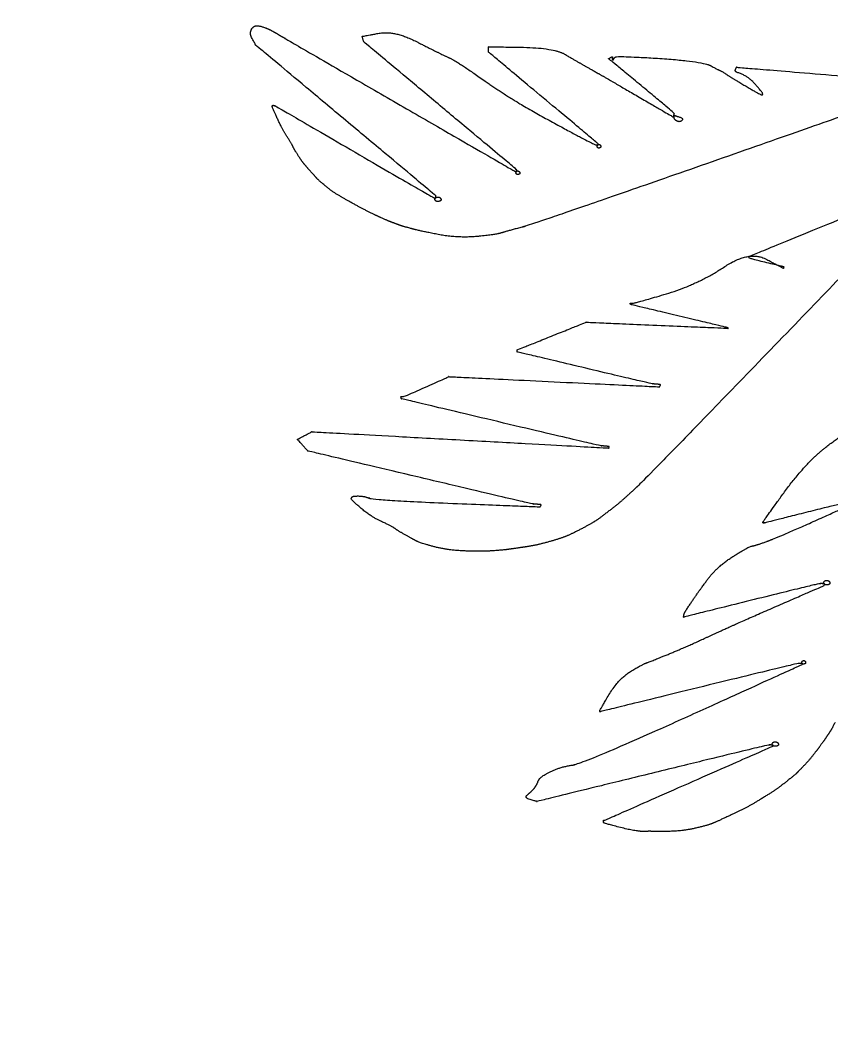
# Model space of a CAD drawing. Extents: x 2001876 to 2025694, y 804561 to 868938.
# Drawn here: x 2023068.79 to 2023091.81, y 807510.59 to 807539.39 of the extents above; entities that cross this region are included whole.
import ezdxf

# ---------------------------------------------------------------- set-up
doc = ezdxf.new("R2010")
doc.units = 0
doc.layers.add('Default', color=7, linetype='Continuous')
doc.layers.add('RD_PD_CLEAR ZONE', color=7, linetype='Continuous')

msp = doc.modelspace()

# ---------------------------------------------------------------- linework, layer by layer
at = {"layer": 'Default'}
for points in [[(2023075.329, 807539.057), (2023075.351, 807539.105), (2023075.354, 807539.142), (2023075.414, 807539.201)], [(2023075.414, 807539.201), (2023075.477, 807539.255), (2023075.768, 807539.176), (2023075.912, 807539.101)], [(2023075.912, 807539.101), (2023076.052, 807539.025), (2023076.173, 807538.951), (2023076.3, 807538.877)], [(2023075.472, 807538.685), (2023075.472, 807538.685), (2023075.302, 807539.005), (2023075.329, 807539.057)], [(2023076.3, 807538.877), (2023076.43, 807538.798), (2023082.833, 807535.098), (2023082.833, 807535.098)], [(2023078.498, 807538.93), (2023078.498, 807538.93), (2023079.425, 807539.105), (2023080.077, 807538.764)], [(2023078.545, 807538.775), (2023078.545, 807538.775), (2023078.498, 807538.93), (2023078.498, 807538.93)], [(2023082.891, 807535.139), (2023082.891, 807535.139), (2023078.545, 807538.775), (2023078.545, 807538.775)], [(2023080.591, 807534.401), (2023080.591, 807534.401), (2023075.472, 807538.685), (2023075.472, 807538.685)], [(2023080.077, 807538.764), (2023080.734, 807538.427), (2023081.2, 807538.22), (2023081.994, 807537.658)], [(2023085.197, 807535.885), (2023085.197, 807535.885), (2023082.084, 807538.485), (2023082.084, 807538.485)], [(2023082.084, 807538.485), (2023082.084, 807538.485), (2023082.092, 807538.635), (2023082.092, 807538.635)], [(2023082.092, 807538.635), (2023082.092, 807538.635), (2023083.928, 807538.608), (2023084.247, 807538.427)], [(2023084.247, 807538.427), (2023084.564, 807538.241), (2023084.887, 807538.059), (2023085.205, 807537.878)], [(2023087.365, 807536.734), (2023087.367, 807536.752), (2023085.5, 807538.297), (2023085.5, 807538.297)], [(2023085.5, 807538.297), (2023085.5, 807538.297), (2023085.619, 807538.364), (2023085.613, 807538.342)], [(2023085.613, 807538.342), (2023085.611, 807538.319), (2023085.591, 807538.294), (2023085.607, 807538.269)], [(2023085.607, 807538.269), (2023085.628, 807538.25), (2023085.651, 807538.302), (2023085.686, 807538.341)], [(2023085.686, 807538.341), (2023085.721, 807538.383), (2023088.176, 807538.223), (2023088.416, 807538.089)], [(2023088.416, 807538.089), (2023088.656, 807537.956), (2023088.666, 807537.969), (2023088.896, 807537.822)], [(2023089.149, 807537.906), (2023089.078, 807537.93), (2023089.134, 807538.053), (2023089.134, 807538.053)], [(2023089.134, 807538.053), (2023089.134, 807538.053), (2023094.527, 807537.611), (2023094.527, 807537.611)], [(2023081.994, 807537.658), (2023082.787, 807537.095), (2023085.089, 807535.853), (2023085.126, 807535.85)], [(2023085.205, 807537.878), (2023085.528, 807537.692), (2023087.335, 807536.641), (2023087.335, 807536.641)], [(2023088.896, 807537.822), (2023089.121, 807537.676), (2023089.809, 807537.277), (2023089.828, 807537.276)], [(2023089.872, 807537.313), (2023089.869, 807537.336), (2023089.448, 807537.818), (2023089.149, 807537.906)], [(2023094.442, 807537.472), (2023094.442, 807537.472), (2023083.484, 807533.63), (2023083.045, 807533.511)], [(2023089.828, 807537.276), (2023089.845, 807537.27), (2023089.859, 807537.264), (2023089.868, 807537.272)], [(2023089.868, 807537.272), (2023089.878, 807537.281), (2023089.875, 807537.295), (2023089.872, 807537.313)], [(2023075.948, 807536.921), (2023075.945, 807536.945), (2023075.941, 807536.949), (2023075.951, 807536.962)], [(2023076.359, 807536.089), (2023076.221, 807536.306), (2023075.951, 807536.903), (2023075.948, 807536.921)], [(2023075.951, 807536.962), (2023075.962, 807536.98), (2023075.988, 807536.968), (2023076.024, 807536.956)], [(2023076.024, 807536.956), (2023076.055, 807536.945), (2023080.522, 807534.343), (2023080.545, 807534.341)], [(2023087.335, 807536.641), (2023087.335, 807536.641), (2023087.359, 807536.661), (2023087.361, 807536.68)], [(2023087.358, 807536.643), (2023087.355, 807536.726), (2023087.351, 807536.671), (2023087.361, 807536.68)], [(2023087.582, 807536.543), (2023087.527, 807536.483), (2023087.36, 807536.561), (2023087.358, 807536.643)], [(2023087.361, 807536.68), (2023087.362, 807536.698), (2023087.364, 807536.716), (2023087.365, 807536.734)], [(2023087.361, 807536.68), (2023087.366, 807536.688), (2023087.375, 807536.683), (2023087.392, 807536.677)], [(2023087.392, 807536.677), (2023087.406, 807536.671), (2023087.633, 807536.603), (2023087.582, 807536.543)], [(2023076.667, 807535.567), (2023076.554, 807535.74), (2023076.501, 807535.877), (2023076.359, 807536.089)], [(2023085.126, 807535.85), (2023085.157, 807535.847), (2023085.171, 807535.846), (2023085.194, 807535.844)], [(2023085.188, 807535.772), (2023085.171, 807535.791), (2023085.174, 807535.828), (2023085.194, 807535.844)], [(2023085.26, 807535.766), (2023085.236, 807535.754), (2023085.2, 807535.753), (2023085.188, 807535.772)], [(2023085.194, 807535.844), (2023085.212, 807535.843), (2023085.197, 807535.885), (2023085.197, 807535.885)], [(2023085.194, 807535.844), (2023085.209, 807535.861), (2023085.25, 807535.858), (2023085.266, 807535.838)], [(2023085.266, 807535.838), (2023085.278, 807535.819), (2023085.279, 807535.778), (2023085.26, 807535.766)], [(2023077.051, 807535.075), (2023076.921, 807535.218), (2023076.776, 807535.394), (2023076.667, 807535.567)], [(2023077.426, 807534.702), (2023077.243, 807534.858), (2023077.181, 807534.932), (2023077.051, 807535.075)], [(2023082.833, 807535.098), (2023082.833, 807535.098), (2023082.888, 807535.094), (2023082.888, 807535.094)], [(2023082.882, 807535.021), (2023082.865, 807535.041), (2023082.872, 807535.077), (2023082.888, 807535.094)], [(2023082.888, 807535.094), (2023082.888, 807535.094), (2023082.891, 807535.139), (2023082.891, 807535.139)], [(2023082.888, 807535.094), (2023082.907, 807535.11), (2023082.943, 807535.103), (2023082.96, 807535.088)], [(2023082.96, 807535.088), (2023082.977, 807535.068), (2023082.978, 807535.022), (2023082.954, 807535.015)], [(2023082.954, 807535.015), (2023082.93, 807535.003), (2023082.898, 807535.001), (2023082.882, 807535.021)], [(2023089.487, 807532.678), (2023089.487, 807532.678), (2023094.561, 807534.748), (2023094.561, 807534.748)], [(2023078.211, 807534.195), (2023077.94, 807534.345), (2023077.614, 807534.545), (2023077.426, 807534.702)], [(2023094.572, 807534.661), (2023094.572, 807534.661), (2023086.541, 807526.34), (2023086.285, 807526.11)], [(2023079.039, 807533.776), (2023078.841, 807533.865), (2023078.486, 807534.045), (2023078.211, 807534.195)], [(2023080.545, 807534.341), (2023080.563, 807534.34), (2023080.572, 807534.339), (2023080.586, 807534.338)], [(2023080.58, 807534.27), (2023080.56, 807534.299), (2023080.561, 807534.313), (2023080.586, 807534.338)], [(2023080.72, 807534.258), (2023080.705, 807534.241), (2023080.596, 807534.237), (2023080.58, 807534.27)], [(2023080.586, 807534.338), (2023080.599, 807534.337), (2023080.591, 807534.401), (2023080.591, 807534.401)], [(2023080.586, 807534.338), (2023080.606, 807534.368), (2023080.711, 807534.36), (2023080.726, 807534.326)], [(2023080.726, 807534.326), (2023080.746, 807534.297), (2023080.74, 807534.27), (2023080.72, 807534.258)], [(2023079.44, 807533.611), (2023079.298, 807533.663), (2023079.237, 807533.687), (2023079.039, 807533.776)], [(2023079.876, 807533.474), (2023079.653, 807533.534), (2023079.577, 807533.558), (2023079.44, 807533.611)], [(2023081.723, 807533.241), (2023081.186, 807533.198), (2023080.094, 807533.411), (2023079.876, 807533.474)], [(2023083.045, 807533.511), (2023082.612, 807533.396), (2023082.256, 807533.284), (2023081.723, 807533.241)], [(2023088.797, 807532.387), (2023089.497, 807532.855), (2023090.477, 807532.336), (2023090.477, 807532.336)], [(2023090.48, 807532.377), (2023090.48, 807532.382), (2023089.487, 807532.618), (2023089.488, 807532.636)], [(2023089.491, 807532.668), (2023089.491, 807532.673), (2023089.487, 807532.678), (2023089.487, 807532.678)], [(2023089.488, 807532.636), (2023089.489, 807532.65), (2023089.49, 807532.659), (2023089.491, 807532.668)], [(2023086.189, 807531.347), (2023086.225, 807531.344), (2023088.016, 807531.872), (2023088.797, 807532.387)], [(2023090.477, 807532.336), (2023090.477, 807532.336), (2023090.479, 807532.368), (2023090.48, 807532.373)], [(2023090.48, 807532.373), (2023090.48, 807532.373), (2023090.48, 807532.373), (2023090.48, 807532.377)], [(2023086.122, 807531.311), (2023086.122, 807531.311), (2023086.108, 807531.353), (2023086.126, 807531.352)], [(2023088.892, 807530.651), (2023088.892, 807530.651), (2023086.122, 807531.311), (2023086.122, 807531.311)], [(2023086.126, 807531.352), (2023086.148, 807531.35), (2023086.157, 807531.349), (2023086.189, 807531.347)], [(2023082.905, 807530.023), (2023082.905, 807530.023), (2023084.858, 807530.808), (2023084.858, 807530.808)], [(2023084.858, 807530.808), (2023084.858, 807530.808), (2023088.887, 807530.637), (2023088.887, 807530.637)], [(2023088.887, 807530.637), (2023088.887, 807530.637), (2023088.89, 807530.619), (2023088.89, 807530.619)], [(2023088.89, 807530.619), (2023088.89, 807530.619), (2023088.892, 807530.651), (2023088.892, 807530.651)], [(2023086.763, 807529.055), (2023086.7, 807529.06), (2023082.901, 807529.965), (2023082.901, 807529.965)], [(2023082.901, 807529.965), (2023082.901, 807529.965), (2023082.905, 807530.023), (2023082.905, 807530.023)], [(2023082.905, 807530.023), (2023082.905, 807530.023), (2023082.905, 807530.023), (2023082.905, 807530.023)], [(2023079.676, 807528.696), (2023079.694, 807528.694), (2023080.963, 807529.261), (2023080.963, 807529.261)], [(2023080.963, 807529.261), (2023080.963, 807529.261), (2023086.943, 807528.972), (2023086.943, 807528.972)], [(2023086.949, 807529.04), (2023086.89, 807529.045), (2023086.827, 807529.05), (2023086.763, 807529.055)], [(2023086.943, 807528.972), (2023086.943, 807528.972), (2023086.985, 807529.037), (2023086.949, 807529.04)], [(2023079.612, 807528.633), (2023079.612, 807528.633), (2023079.595, 807528.703), (2023079.617, 807528.701)], [(2023079.617, 807528.701), (2023079.635, 807528.699), (2023079.653, 807528.698), (2023079.676, 807528.696)], [(2023085.296, 807527.296), (2023085.228, 807527.301), (2023079.612, 807528.633), (2023079.612, 807528.633)], [(2023091.637, 807527.232), (2023092.198, 807527.683), (2023092.97, 807527.912), (2023093.084, 807527.907)], [(2023076.657, 807527.479), (2023076.657, 807527.479), (2023077.071, 807527.696), (2023077.071, 807527.696)], [(2023077.071, 807527.696), (2023077.071, 807527.696), (2023085.501, 807527.233), (2023085.501, 807527.233)], [(2023076.958, 807527.149), (2023076.958, 807527.149), (2023076.657, 807527.479), (2023076.657, 807527.479)], [(2023085.504, 807527.278), (2023085.436, 807527.284), (2023085.364, 807527.29), (2023085.296, 807527.296)], [(2023085.501, 807527.233), (2023085.501, 807527.233), (2023085.527, 807527.277), (2023085.504, 807527.278)], [(2023083.363, 807525.643), (2023083.3, 807525.648), (2023076.958, 807527.149), (2023076.958, 807527.149)], [(2023089.886, 807525.131), (2023089.887, 807525.145), (2023091.071, 807526.781), (2023091.637, 807527.232)], [(2023086.285, 807526.11), (2023086.033, 807525.88), (2023085.772, 807525.642), (2023085.509, 807525.444)], [(2023078.189, 807525.798), (2023078.204, 807525.824), (2023078.2, 807525.824), (2023078.225, 807525.85)], [(2023078.225, 807525.85), (2023078.245, 807525.871), (2023078.546, 807525.869), (2023078.691, 807525.811)], [(2023079.052, 807525.143), (2023078.765, 807525.267), (2023078.173, 807525.772), (2023078.189, 807525.798)], [(2023078.691, 807525.811), (2023078.832, 807525.75), (2023083.553, 807525.563), (2023083.553, 807525.563)], [(2023083.558, 807525.627), (2023083.494, 807525.632), (2023083.431, 807525.637), (2023083.363, 807525.643)], [(2023083.553, 807525.563), (2023083.553, 807525.563), (2023083.594, 807525.624), (2023083.558, 807525.627)], [(2023092.369, 807525.703), (2023092.319, 807525.707), (2023089.943, 807525.108), (2023089.925, 807525.105)], [(2023089.991, 807524.579), (2023090.316, 807524.694), (2023092.461, 807525.659), (2023092.461, 807525.659)], [(2023085.509, 807525.444), (2023085.251, 807525.242), (2023084.995, 807525.076), (2023084.709, 807524.926)], [(2023079.737, 807524.758), (2023079.505, 807524.887), (2023079.338, 807525.015), (2023079.052, 807525.143)], [(2023089.884, 807525.108), (2023089.88, 807525.118), (2023089.881, 807525.122), (2023089.886, 807525.131)], [(2023089.925, 807525.105), (2023089.906, 807525.102), (2023089.888, 807525.099), (2023089.884, 807525.108)], [(2023080.495, 807524.441), (2023080.103, 807524.555), (2023079.972, 807524.625), (2023079.737, 807524.758)], [(2023084.709, 807524.926), (2023084.423, 807524.776), (2023084.098, 807524.652), (2023083.795, 807524.567)], [(2023082.218, 807524.313), (2023081.874, 807524.287), (2023080.892, 807524.331), (2023080.495, 807524.441)], [(2023082.904, 807524.389), (2023082.641, 807524.352), (2023082.563, 807524.34), (2023082.218, 807524.313)], [(2023083.795, 807524.567), (2023083.491, 807524.483), (2023083.168, 807524.427), (2023082.904, 807524.389)], [(2023089.054, 807524.164), (2023089.487, 807524.438), (2023089.671, 807524.46), (2023089.991, 807524.579)], [(2023087.69, 807522.61), (2023088.071, 807523.186), (2023088.617, 807523.894), (2023089.054, 807524.164)], [(2023091.517, 807523.382), (2023091.481, 807523.385), (2023087.63, 807522.428), (2023087.63, 807522.428)], [(2023088.65, 807522.021), (2023089.172, 807522.261), (2023091.618, 807523.324), (2023091.618, 807523.324)], [(2023091.622, 807523.374), (2023091.585, 807523.377), (2023091.549, 807523.38), (2023091.517, 807523.382)], [(2023091.622, 807523.374), (2023091.606, 807523.407), (2023091.607, 807523.416), (2023091.628, 807523.446)], [(2023091.618, 807523.324), (2023091.618, 807523.324), (2023091.649, 807523.372), (2023091.622, 807523.374)], [(2023091.767, 807523.362), (2023091.747, 807523.345), (2023091.642, 807523.345), (2023091.622, 807523.374)], [(2023091.628, 807523.446), (2023091.653, 807523.476), (2023091.753, 807523.468), (2023091.773, 807523.434)], [(2023091.773, 807523.434), (2023091.788, 807523.406), (2023091.786, 807523.378), (2023091.767, 807523.362)], [(2023087.63, 807522.428), (2023087.63, 807522.428), (2023087.638, 807522.528), (2023087.69, 807522.61)], [(2023087.074, 807521.324), (2023087.503, 807521.499), (2023088.129, 807521.78), (2023088.65, 807522.021)], [(2023086.121, 807520.882), (2023086.471, 807521.095), (2023086.644, 807521.149), (2023087.074, 807521.324)], [(2023084.466, 807518.221), (2023084.798, 807518.267), (2023091.001, 807521.084), (2023091.001, 807521.084)], [(2023090.907, 807521.115), (2023090.876, 807521.117), (2023085.256, 807519.739), (2023085.256, 807519.739)], [(2023091.002, 807521.107), (2023090.971, 807521.11), (2023090.939, 807521.112), (2023090.907, 807521.115)], [(2023091.002, 807521.107), (2023090.986, 807521.127), (2023090.989, 807521.163), (2023091.008, 807521.179)], [(2023091.001, 807521.084), (2023091.001, 807521.084), (2023091.011, 807521.106), (2023091.002, 807521.107)], [(2023091.075, 807521.101), (2023091.052, 807521.094), (2023091.019, 807521.092), (2023091.002, 807521.107)], [(2023091.008, 807521.179), (2023091.028, 807521.196), (2023091.064, 807521.193), (2023091.081, 807521.173)], [(2023091.081, 807521.173), (2023091.098, 807521.158), (2023091.094, 807521.113), (2023091.075, 807521.101)], [(2023085.25, 807519.776), (2023085.25, 807519.781), (2023085.775, 807520.669), (2023086.121, 807520.882)], [(2023085.25, 807519.772), (2023085.25, 807519.772), (2023085.25, 807519.776), (2023085.25, 807519.776)], [(2023085.256, 807519.739), (2023085.256, 807519.739), (2023085.249, 807519.767), (2023085.25, 807519.772)], [(2023091.933, 807519.434), (2023091.836, 807519.25), (2023091.789, 807519.177), (2023091.715, 807519.064)], [(2023091.715, 807519.064), (2023091.637, 807518.947), (2023091.596, 807518.887), (2023091.483, 807518.736)], [(2023090.065, 807518.798), (2023090.033, 807518.8), (2023083.464, 807517.19), (2023083.464, 807517.19)], [(2023085.372, 807516.65), (2023085.372, 807516.65), (2023090.158, 807518.758), (2023090.158, 807518.758)], [(2023090.16, 807518.79), (2023090.128, 807518.793), (2023090.097, 807518.795), (2023090.065, 807518.798)], [(2023090.16, 807518.79), (2023090.144, 807518.819), (2023090.145, 807518.832), (2023090.166, 807518.862)], [(2023090.158, 807518.758), (2023090.158, 807518.758), (2023090.178, 807518.788), (2023090.16, 807518.79)], [(2023090.305, 807518.778), (2023090.286, 807518.761), (2023090.18, 807518.756), (2023090.16, 807518.79)], [(2023090.166, 807518.862), (2023090.191, 807518.888), (2023090.291, 807518.88), (2023090.311, 807518.851)], [(2023090.311, 807518.851), (2023090.331, 807518.817), (2023090.325, 807518.795), (2023090.305, 807518.778)], [(2023091.483, 807518.736), (2023091.371, 807518.586), (2023091.167, 807518.329), (2023091.018, 807518.177)], [(2023083.53, 807517.823), (2023083.573, 807517.902), (2023084.129, 807518.176), (2023084.466, 807518.221)], [(2023091.018, 807518.177), (2023090.873, 807518.024), (2023090.813, 807517.965), (2023090.623, 807517.812)], [(2023083.453, 807517.665), (2023083.496, 807517.744), (2023083.487, 807517.749), (2023083.53, 807517.823)], [(2023090.623, 807517.812), (2023090.428, 807517.655), (2023090.137, 807517.446), (2023089.849, 807517.273)], [(2023083.192, 807517.376), (2023083.29, 807517.46), (2023083.41, 807517.587), (2023083.453, 807517.665)], [(2023083.464, 807517.19), (2023083.464, 807517.19), (2023083.089, 807517.294), (2023083.192, 807517.376)], [(2023089.849, 807517.273), (2023089.561, 807517.096), (2023089.193, 807516.903), (2023088.885, 807516.764)], [(2023086.506, 807516.338), (2023086.304, 807516.332), (2023085.352, 807516.57), (2023085.35, 807516.597)], [(2023085.35, 807516.597), (2023085.352, 807516.625), (2023085.353, 807516.634), (2023085.354, 807516.652)], [(2023085.354, 807516.652), (2023085.355, 807516.656), (2023085.372, 807516.65), (2023085.372, 807516.65)], [(2023088.885, 807516.764), (2023088.577, 807516.62), (2023088.332, 807516.517), (2023088.001, 807516.439)], [(2023086.902, 807516.333), (2023086.706, 807516.336), (2023086.707, 807516.345), (2023086.506, 807516.338)], [(2023088.001, 807516.439), (2023087.671, 807516.362), (2023087.103, 807516.331), (2023086.902, 807516.333)]]:
    msp.add_open_spline(points, degree=2, dxfattribs=at)
at = {"layer": 'RD_PD_CLEAR ZONE'}
msp.add_arc((2021702.161, 807758.758), 1637.022, 308.69683, 355.712971, dxfattribs=at)

doc.saveas('drawing.dxf')
